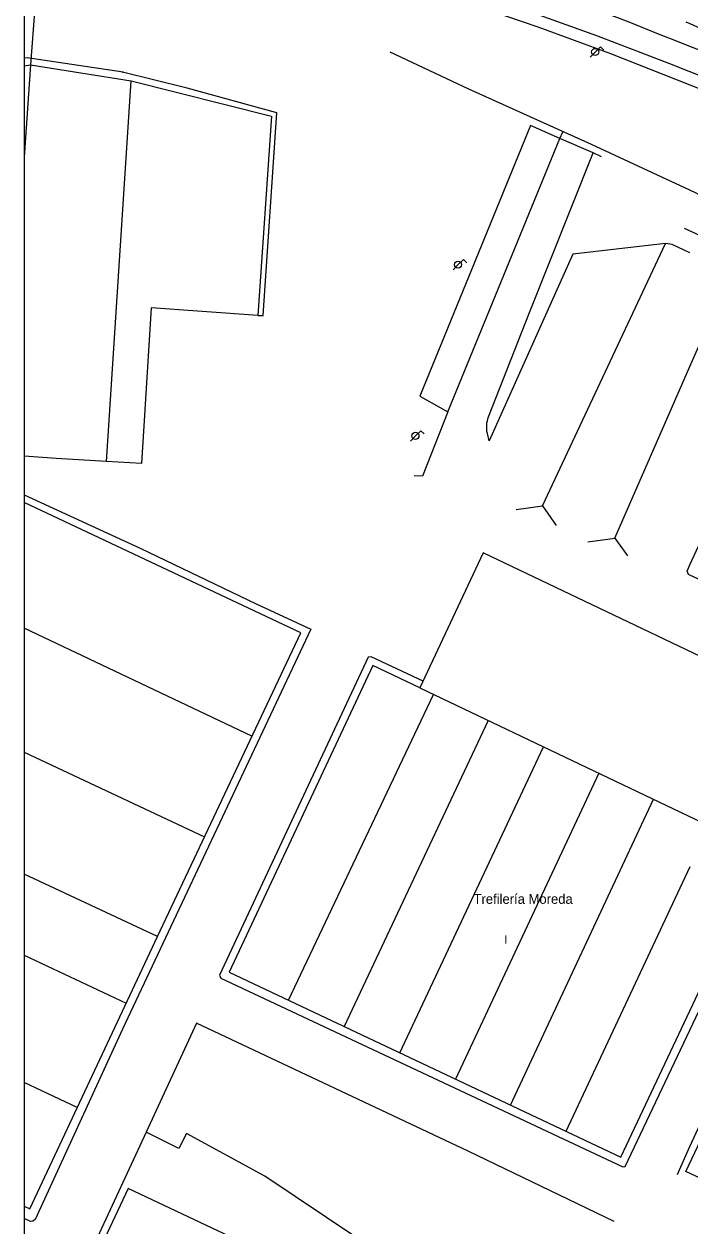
# Model space of a CAD drawing. Extents: x 282771 to 285132, y 4823109 to 4825496.
# Drawn here: x 282771.5 to 282891.1, y 4823523.8 to 4823739.6 of the extents above; entities that cross this region are included whole.
import ezdxf

# ---------------------------------------------------------------- set-up
doc = ezdxf.new("R2010")
doc.units = 0
for name, color, linetype in [('ACERA-INTERIOR', 7, 'Continuous'), ('APARCAMIENTO', 7, 'Continuous'), ('BORDILLO', 7, 'Continuous'), ('Default', 7, 'Continuous'), ('EDIFICIO', 7, 'Continuous'), ('FAROLA', 7, 'Continuous'), ('MEDIANERA', 7, 'Continuous'), ('SENAL-VIARIA', 7, 'Continuous'), ('TXT-ALTURA-EDIFICIO', 7, 'Continuous'), ('TXT-EMPRESAS', 7, 'Continuous'), ('VALLA', 7, 'Continuous')]:
    doc.layers.add(name, color=color, linetype=linetype)

msp = doc.modelspace()

# ---------------------------------------------------------------- linework, layer by layer
at = {"layer": 'ACERA-INTERIOR'}
for points in [[(282813.5, 4823687.27), (282814.46, 4823687.22), (282816.9, 4823723.63), (282800.78, 4823728.08), (282789.17, 4823730.94), (282789.32, 4823730.93), (282772.09, 4823733.53), (282771.5, 4823733.45)], [(282867.74, 4823719.02), (282862.44, 4823721.34), (282842.58, 4823672.73), (282847.62, 4823669.96)], [(282867.74, 4823719.02), (282868.24, 4823720.24)], [(282847.62, 4823669.96), (282867.74, 4823719.02)], [(282873.7, 4823716.42), (282867.74, 4823719.02)], [(282891.09, 4823698.47), (282887.87, 4823699.97), (282886.67, 4823700.16), (282870.08, 4823698.27), (282855.03, 4823664.71), (282854.71, 4823666.08), (282854.64, 4823666.44), (282854.6, 4823666.81), (282854.59, 4823667.19), (282854.6, 4823667.57), (282854.64, 4823667.94), (282854.71, 4823668.31), (282854.81, 4823668.68), (282854.93, 4823669.03), (282862.27, 4823687.79), (282873.7, 4823716.42)], [(282875.22, 4823715.76), (282873.7, 4823716.42)], [(282847.62, 4823669.96), (282843.05, 4823658.39), (282841.54, 4823658.44)], [(282771.5, 4823655.06), (282792.45, 4823645.41), (282813.17, 4823635.46), (282823.01, 4823630.93), (282789.16, 4823559.07), (282773.52, 4823524.89), (282773.09, 4823524.61), (282772.66, 4823524.58), (282771.5, 4823525.12)], [(282902.65, 4823635.28), (282891.09, 4823640.61), (282890.82, 4823640.74), (282890.56, 4823641.36), (282891.09, 4823642.5), (282896.08, 4823653.3), (282896.4, 4823653.52), (282899.59, 4823652.06)], [(282843.17, 4823621.59), (282833.86, 4823625.98), (282833.29, 4823625.9), (282806.61, 4823568.8), (282806.84, 4823568.24), (282879.06, 4823534.4), (282879.48, 4823534.44), (282891.09, 4823558.91), (282906.52, 4823591.46), (282906.55, 4823591.56), (282906.54, 4823591.68), (282906.47, 4823591.79), (282906.38, 4823591.86), (282904.57, 4823592.7)], [(282877.48, 4823524.57), (282851.23, 4823537.21), (282802.48, 4823560.2), (282793.42, 4823540.61)], [(282888.88, 4823532.98), (282889.22, 4823533.85), (282891.09, 4823538.04), (282898.21, 4823553.39), (282898.39, 4823553.53), (282898.64, 4823553.65), (282898.92, 4823553.74), (282899.21, 4823553.82), (282899.43, 4823553.85), (282899.67, 4823553.85), (282899.93, 4823553.85), (282900.17, 4823553.82), (282900.41, 4823553.77), (282900.64, 4823553.7), (282900.85, 4823553.61), (282933.03, 4823538.39)], [(282793.42, 4823540.61), (282784.26, 4823520.82), (282779.25, 4823509.85)], [(282851.85, 4823505.18), (282848.76, 4823508.37), (282844.01, 4823513.46), (282831.27, 4823521.62), (282814.76, 4823532.71), (282800.7, 4823540.34), (282799.27, 4823537.66), (282793.42, 4823540.61)]]:
    msp.add_lwpolyline(points, dxfattribs=at)
at = {"layer": 'APARCAMIENTO'}
for points in [[(282864.59, 4823653.07), (282886.67, 4823700.16)], [(282877.59, 4823647.24), (282891.09, 4823678.06), (282898.52, 4823695.03)], [(282859.89, 4823652.39), (282864.59, 4823653.07)], [(282864.59, 4823653.07), (282867.08, 4823649.56)], [(282872.74, 4823646.63), (282877.59, 4823647.24)], [(282877.59, 4823647.24), (282879.87, 4823644.1)]]:
    msp.add_lwpolyline(points, dxfattribs=at)
at = {"layer": 'BORDILLO'}
msp.add_lwpolyline([(282852.36, 4823742.94), (282863.78, 4823739.06), (282876.84, 4823734.29), (282891.09, 4823728.66), (282904.93, 4823723.2)], dxfattribs=at)
at = {"layer": 'Default'}
msp.add_lwpolyline([(285130.1, 4825495.5), (282771.5, 4825495.5), (282771.5, 4823109)], dxfattribs=at)
at = {"layer": 'EDIFICIO'}
for points in [[(282771.5, 4823732.06), (282772.65, 4823732.23), (282790.76, 4823729.35), (282815.97, 4823723.03), (282813.5, 4823687.27), (282794.34, 4823688.6), (282792.59, 4823660.68), (282786.29, 4823661.04), (282777.28, 4823661.56)], [(282777.28, 4823661.56), (282771.5, 4823661.99)], [(282771.5, 4823527.31), (282772.56, 4823526.81), (282795.44, 4823575.72), (282821.19, 4823630.29), (282771.5, 4823653.68)], [(282834.13, 4823624.4), (282808.32, 4823569.36), (282878.65, 4823536.11), (282891.09, 4823562.39), (282904.56, 4823590.85), (282903.85, 4823591.18), (282915.22, 4823615.41), (282853.96, 4823644.6), (282842.59, 4823620.37), (282834.13, 4823624.4)], [(282898.68, 4823529.65), (282890.37, 4823533.53), (282899.44, 4823552.75), (282920.5, 4823542.86), (282916.61, 4823534.57), (282908.03, 4823538.59), (282905.95, 4823534.15), (282901.71, 4823536.13), (282898.68, 4823529.65)], [(282831.13, 4823511.18), (282790.22, 4823530.48), (282780.25, 4823509.33), (282771.5, 4823513.41)]]:
    msp.add_lwpolyline(points, dxfattribs=at)
at = {"layer": 'FAROLA'}
for p, q in [((282875.05, 4823735.5), (282874.11, 4823734.57)), ((282875.64, 4823734.91), (282875.05, 4823735.5)), ((282874.11, 4823734.57), (282873.18, 4823733.63)), ((282849.48, 4823696.37), (282848.55, 4823695.43)), ((282850.42, 4823697.3), (282849.48, 4823696.37)), ((282851.01, 4823696.71), (282850.42, 4823697.3)), ((282842.77, 4823666.56), (282841.83, 4823665.63)), ((282843.36, 4823665.97), (282842.77, 4823666.56)), ((282841.83, 4823665.63), (282840.9, 4823664.69))]:
    msp.add_line(p, q, dxfattribs=at)
for centre in [(282874.07, 4823734.57), (282849.44, 4823696.37), (282841.79, 4823665.63)]:
    msp.add_circle(centre, 0.637, dxfattribs=at)
at = {"layer": 'MEDIANERA'}
msp.add_line((282842.59, 4823620.37), (282903.85, 4823591.18), dxfattribs=at)
for points in [[(282772.65, 4823732.23), (282771.5, 4823715.68)], [(282786.29, 4823661.04), (282790.76, 4823729.35)], [(282812.43, 4823611.73), (282771.5, 4823631.07)], [(282819, 4823564.3), (282845.01, 4823619.21)], [(282854.86, 4823614.52), (282829.02, 4823559.57)], [(282771.5, 4823608.84), (282803.89, 4823593.63)], [(282838.99, 4823554.85), (282864.79, 4823609.79)], [(282874.73, 4823605.05), (282848.99, 4823550.13)], [(282858.88, 4823545.45), (282884.53, 4823600.38)], [(282795.44, 4823575.72), (282771.5, 4823586.91)], [(282891.09, 4823588.25), (282868.82, 4823540.75)], [(282771.5, 4823572.39), (282789.86, 4823563.79)], [(282781.06, 4823545), (282771.5, 4823549.53)]]:
    msp.add_lwpolyline(points, dxfattribs=at)
at = {"layer": 'SENAL-VIARIA'}
for points in [[(282888.58, 4823736.55), (282885.75, 4823737.62), (282880.18, 4823739.94), (282875.24, 4823741.74), (282869.8, 4823743.81), (282860.96, 4823746.86), (282852.58, 4823749.53), (282843.53, 4823752.05), (282834.57, 4823754.09), (282823.99, 4823756.11), (282814.02, 4823757.42), (282804.3, 4823758.24), (282798.57, 4823758.47), (282783.72, 4823758.63), (282771.5, 4823757.81)], [(282908.91, 4823723.94), (282887.49, 4823732.45), (282874.35, 4823737.46), (282857.83, 4823743.38)], [(282890.35, 4823739.99), (282891.09, 4823739.65), (282902.47, 4823734.52), (282912.96, 4823729.5), (282931.7, 4823721.05), (282942.36, 4823716.2), (282956.86, 4823709.38), (282928.87, 4823720.44), (282895.31, 4823733.93), (282891.09, 4823735.57), (282888.58, 4823736.55)], [(282890.07, 4823702.91), (283069.67, 4823620.7), (283078.39, 4823616.54), (283080.18, 4823616.54), (283083.82, 4823614.8), (283083.94, 4823614.71), (283084.02, 4823614.58), (283084.04, 4823614.42), (283084, 4823614.28), (283083.92, 4823614.17), (283083.78, 4823614.09), (283083.63, 4823614.07), (283083.49, 4823614.1), (283078.39, 4823616.54)]]:
    msp.add_lwpolyline(points, dxfattribs=at)
at = {"layer": 'VALLA'}
for points in [[(282773.45, 4823742.53), (282772.65, 4823732.23)], [(283074.53, 4823628.49), (283069.52, 4823627.66), (282994.2, 4823661.93), (282922.27, 4823695.03), (282891.09, 4823709.74), (282873.39, 4823717.92), (282851.35, 4823727.89), (282837.25, 4823734.51)]]:
    msp.add_lwpolyline(points, dxfattribs=at)

# ---------------------------------------------------------------- texts
at = {"layer": 'TXT-ALTURA-EDIFICIO'}
msp.add_text('I', height=1.5, rotation=0, dxfattribs=at).set_placement((282857.72, 4823574.43))
at = {"layer": 'TXT-EMPRESAS'}
msp.add_text('Trefilería Moreda', height=1.75, rotation=0, dxfattribs=at).set_placement((282852.22, 4823581.6))

doc.saveas('drawing.dxf')
